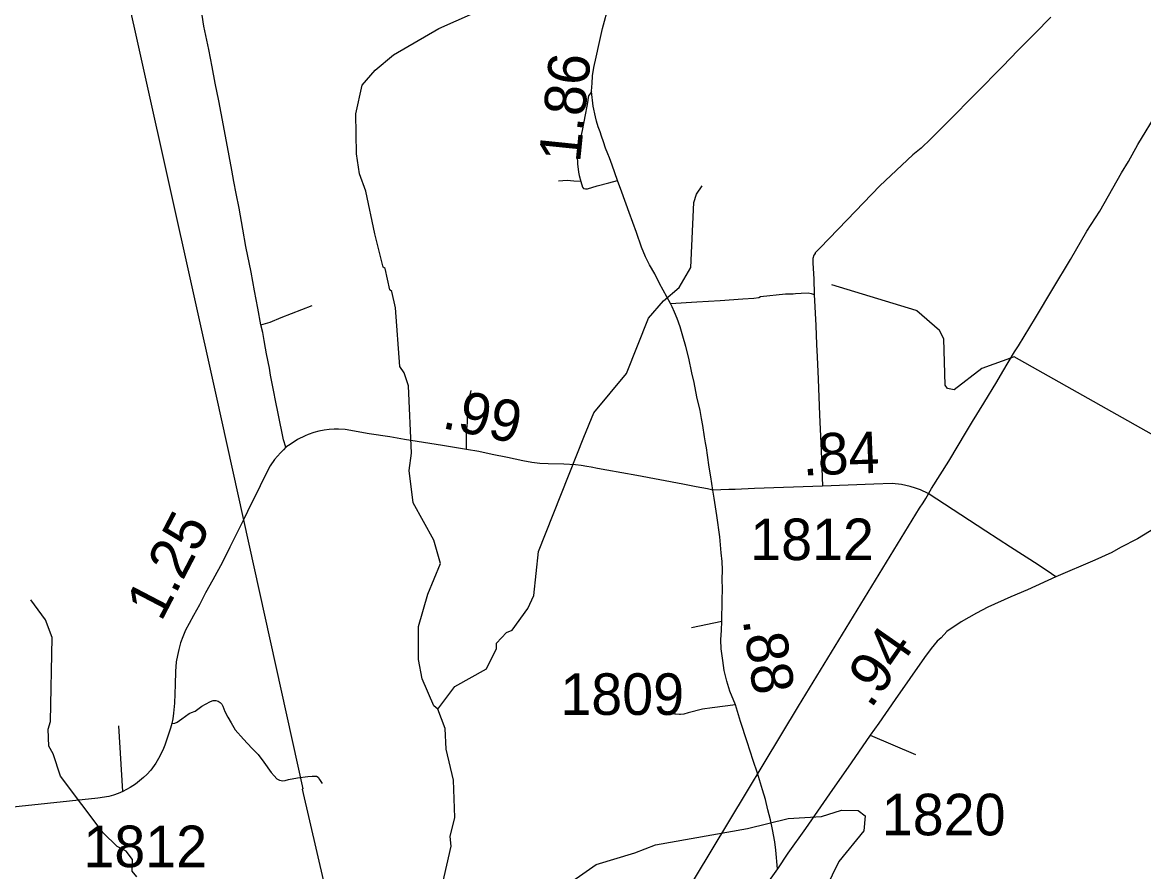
# Model space of a CAD drawing. Extents: x 2290615 to 2522933, y 819489 to 1012715.
# Drawn here: x 2469608 to 2483088, y 839929 to 850139 of the extents above; entities that cross this region are included whole.
import ezdxf

# ---------------------------------------------------------------- set-up
doc = ezdxf.new("R2010")
doc.units = 0
for name, color, linetype in [('Exist Hydrographic Creek Single Shore', 7, 'Continuous'), ('Exist Hydrographic Misc Water Feature', 7, 'Continuous'), ('Exist Road Non-System Type 51', 7, 'Continuous'), ('Exist Road Secondary Mileage Hundredths English Label', 7, 'Continuous'), ('Exist Road Secondary Type 51 Attributed', 7, 'Continuous'), ('Exist Road Secondary Type 51 Number Label', 7, 'Continuous'), ('Exist Utilities Electrical Transmission Line', 7, 'Continuous')]:
    doc.layers.add(name, color=color, linetype=linetype)

msp = doc.modelspace()

# ---------------------------------------------------------------- linework, layer by layer
at = {"layer": 'Exist Hydrographic Creek Single Shore'}
for points in [[(2474603, 841883), (2474553, 841923), (2474414, 842246), (2474369, 842480), (2474371, 842878), (2474481, 843263), (2474634, 843634), (2474554, 843916), (2474306, 844362), (2474258, 844751), (2474288, 844962), (2474250, 845768), (2474198, 845927), (2474147, 846001), (2474094, 846707), (2474049, 846906), (2474024, 846925), (2473970, 847182), (2473945, 847197), (2473846, 847597), (2473738, 848111), (2473660, 848318), (2473623, 848560), (2473615, 849042), (2473693, 849383), (2473849, 849564), (2474071, 849750), (2474616, 850068), (2476072, 850715)], [(2474871, 838121), (2474812, 838129), (2474761, 838202), (2474767, 838344), (2474864, 838577), (2474691, 838951), (2474594, 839276), (2474607, 839549), (2474762, 840234), (2474752, 840352), (2474807, 840578), (2474792, 841027), (2474702, 841401), (2474690, 841650), (2474603, 841883)]]:
    msp.add_lwpolyline(points, dxfattribs=at)
at = {"layer": 'Exist Hydrographic Misc Water Feature'}
for points in [[(2474603, 841883), (2474807, 842154), (2475187, 842366), (2475308, 842611), (2475307, 842676), (2475430, 842803), (2475496, 842832), (2475684, 843092), (2475756, 843249), (2475815, 843777), (2476360, 845152), (2476480, 845446), (2476873, 845918), (2477137, 846582), (2477317, 846793), (2477506, 846952), (2477644, 847191), (2477682, 847973), (2477714, 848073), (2477779, 848174)], [(2480364, 846671), (2480354, 846674), (2479339, 846984)], [(2483946, 844759), (2481531, 846118), (2481142, 845977), (2480813, 845721), (2480729, 845737), (2480704, 845779), (2480686, 846336), (2480634, 846436), (2480364, 846671)], [(2470985, 839867), (2470926, 839934), (2470932, 840075), (2470855, 840174), (2470746, 840231), (2470577, 840395), (2470066, 841077), (2469979, 841343), (2469927, 841436), (2469916, 841642), (2469947, 841735), (2469965, 842744), (2469887, 842957), (2469708, 843196)], [(2474871, 838121), (2474967, 838381), (2475048, 838523), (2475361, 838719), (2475593, 838791), (2475683, 838933), (2475834, 839395), (2475964, 839614), (2476054, 839696), (2476508, 840014), (2476972, 840154), (2477220, 840249), (2478326, 840449), (2478815, 840567), (2479215, 840590), (2479455, 840669), (2479655, 840664), (2479740, 840598), (2479726, 840421), (2479423, 840050), (2479262, 839722), (2479223, 839530), (2479235, 839347), (2479490, 839019)]]:
    msp.add_lwpolyline(points, dxfattribs=at)
at = {"layer": 'Exist Road Non-System Type 51'}
for p, q in [((2478016, 842936), (2477653, 842861)), ((2478016, 842936), (2477653, 842861)), ((2470817, 840894), (2470766, 841683)), ((2470817, 840894), (2470766, 841683)), ((2479803, 841570), (2480348, 841336)), ((2479803, 841570), (2480348, 841336))]:
    msp.add_line(p, q, dxfattribs=at)
for points in [[(2481973, 850204), (2481782, 850008), (2481578, 849802), (2481395, 849614), (2481284, 849500), (2481183, 849396), (2480993, 849205), (2480818, 849029), (2480642, 848850), (2480532, 848740), (2480413, 848627), (2480314, 848549), (2479916, 848173), (2479524, 847767), (2479197, 847426), (2479140, 847370), (2479139, 847360), (2479122, 847339), (2479111, 847299), (2479112, 847245), (2479123, 847055), (2479126, 846867)], [(2476452, 849309), (2476437, 849289), (2476416, 849258), (2476409, 849235), (2476404, 849177), (2476395, 849133), (2476373, 849027), (2476338, 848839), (2476314, 848730), (2476289, 848635), (2476279, 848536), (2476282, 848438), (2476293, 848338), (2476304, 848298), (2476321, 848228)], [(2476321, 848228), (2476239, 848231), (2476159, 848238), (2476105, 848235), (2476055, 848232)], [(2476321, 848228), (2476342, 848159), (2476353, 848144), (2476380, 848138), (2476404, 848140), (2476518, 848175), (2476657, 848209), (2476764, 848237)], [(2476321, 848228), (2476342, 848159), (2476353, 848144), (2476380, 848138), (2476404, 848140), (2476518, 848175), (2476657, 848209), (2476764, 848237)], [(2477400, 846761), (2477718, 846778), (2477998, 846796), (2478270, 846815), (2478404, 846823), (2478463, 846833), (2478482, 846842), (2478783, 846876), (2478811, 846877), (2478877, 846875), (2478903, 846880), (2478971, 846885), (2479057, 846887), (2479093, 846881), (2479126, 846867)], [(2479126, 846867), (2479146, 846495), (2479154, 846267), (2479162, 846117), (2479177, 845848), (2479190, 845422), (2479210, 844994), (2479229, 844565)], [(2479126, 846867), (2479146, 846495), (2479154, 846267), (2479162, 846117), (2479177, 845848), (2479190, 845422), (2479210, 844994), (2479229, 844565)], [(2472474, 846505), (2472587, 846537), (2472717, 846593), (2472845, 846641), (2473092, 846737)], [(2472474, 846505), (2472587, 846537), (2472717, 846593), (2472845, 846641), (2473092, 846737)], [(2474947, 845006), (2474949, 845090), (2474949, 845186), (2474953, 845248), (2474958, 845329), (2474961, 845383), (2474964, 845469), (2474984, 845613), (2474993, 845661), (2475004, 845713)], [(2471403, 841710), (2471441, 841712), (2471468, 841726), (2471525, 841767), (2471614, 841830), (2471642, 841843), (2471686, 841856), (2471767, 841917), (2471809, 841944), (2471870, 841974), (2471902, 841985), (2471934, 841985), (2471963, 841977), (2471986, 841962), (2472005, 841941), (2472017, 841918), (2472042, 841855), (2472077, 841787), (2472116, 841716), (2472167, 841635), (2472265, 841522), (2472368, 841414), (2472441, 841337), (2472512, 841246), (2472600, 841121), (2472634, 841081), (2472665, 841046), (2472699, 841030), (2472740, 841019), (2472765, 841023), (2472809, 841036), (2472915, 841056), (2473041, 841073), (2473093, 841078), (2473117, 841076), (2473143, 841076), (2473163, 841065), (2473181, 841037), (2473212, 840987)], [(2478180, 841934), (2477901, 841900), (2477784, 841883), (2477612, 841836), (2477559, 841821), (2477521, 841819), (2477507, 841818), (2477465, 841822), (2477454, 841823), (2477407, 841825), (2477379, 841823), (2477346, 841810)]]:
    msp.add_lwpolyline(points, dxfattribs=at)
at = {"layer": 'Exist Road Secondary Type 51 Attributed'}
for points in [[(2477909, 844517), (2477884, 844677), (2477866, 844793), (2477845, 844936), (2477832, 845025), (2477823, 845083), (2477811, 845155), (2477789, 845293), (2477772, 845378), (2477756, 845475), (2477718, 845636), (2477685, 845811), (2477657, 845927), (2477619, 846103), (2477584, 846242), (2477550, 846365), (2477517, 846478), (2477481, 846578), (2477448, 846654), (2477419, 846720), (2477400, 846761), (2477267, 847001), (2477210, 847117), (2477149, 847223), (2477101, 847322), (2477052, 847437), (2476991, 847614), (2476904, 847855), (2476816, 848098), (2476764, 848237), (2476698, 848422), (2476666, 848512), (2476645, 848560), (2476619, 848626), (2476595, 848705), (2476570, 848772), (2476553, 848824), (2476532, 848885), (2476511, 848951), (2476497, 849004), (2476470, 849133), (2476452, 849309), (2476455, 849363), (2476458, 849406), (2476464, 849497), (2476477, 849598), (2476505, 849723), (2476544, 849886), (2476583, 850068), (2476658, 850345)], [(2472774, 845031), (2472747, 845120), (2472684, 845438), (2472650, 845595), (2472630, 845697), (2472612, 845799), (2472591, 845899), (2472578, 845983), (2472543, 846155), (2472530, 846224), (2472515, 846313), (2472499, 846411), (2472474, 846505), (2472439, 846704), (2472399, 846913), (2472357, 847136), (2472296, 847445), (2472259, 847654), (2472213, 847907), (2472177, 848081), (2472150, 848227), (2472124, 848364), (2472095, 848536), (2472049, 848772), (2471996, 849048), (2471968, 849196), (2471925, 849411), (2471890, 849606), (2471848, 849813), (2471791, 850095), (2471769, 850227)], [(2477909, 844517), (2477847, 844530), (2477710, 844556), (2477548, 844587), (2477273, 844641), (2476997, 844690), (2476636, 844754), (2476523, 844776), (2476447, 844790), (2476395, 844801), (2476327, 844811), (2476257, 844819), (2476116, 844828), (2475931, 844833), (2475831, 844834), (2475731, 844849), (2475626, 844868), (2475439, 844907), (2475257, 844945), (2475094, 844980), (2474947, 845006), (2474659, 845052), (2474203, 845125), (2474026, 845157), (2473776, 845194), (2473489, 845244), (2473407, 845248), (2473355, 845249), (2473297, 845243), (2473234, 845237), (2473173, 845224), (2473112, 845207), (2473044, 845185), (2473006, 845169), (2472915, 845125), (2472838, 845074), (2472774, 845031)], [(2472774, 845031), (2472746, 844999), (2472710, 844965), (2472639, 844885), (2472586, 844809), (2472518, 844674), (2472414, 844460), (2472361, 844359), (2472266, 844160), (2472103, 843830), (2472015, 843650), (2471899, 843436), (2471811, 843282), (2471736, 843138), (2471665, 843008), (2471612, 842914), (2471570, 842831), (2471535, 842751), (2471508, 842678), (2471488, 842600), (2471471, 842528), (2471458, 842451), (2471450, 842335), (2471443, 842179), (2471436, 841955), (2471425, 841833), (2471417, 841767), (2471403, 841710), (2471387, 841653), (2471362, 841571), (2471321, 841451), (2471305, 841410), (2471261, 841318), (2471212, 841232), (2471151, 841148), (2471105, 841098), (2471063, 841061), (2471016, 841020), (2470969, 840981), (2470905, 840940), (2470861, 840915), (2470817, 840894), (2470761, 840867), (2470703, 840848), (2470647, 840832), (2470513, 840810), (2468960, 840646)], [(2482035, 843473), (2481982, 843509), (2481820, 843619), (2481488, 843830), (2481190, 844022), (2480497, 844475), (2480408, 844519), (2480347, 844539), (2480282, 844560), (2480176, 844583), (2480067, 844594), (2479847, 844587), (2479229, 844565), (2478412, 844534), (2478177, 844524), (2478100, 844523), (2477909, 844517)], [(2478688, 839964), (2478665, 840187), (2478654, 840285), (2478628, 840435), (2478604, 840553), (2478572, 840672), (2478543, 840794), (2478505, 840911), (2478447, 841113), (2478394, 841264), (2478323, 841490), (2478240, 841735), (2478180, 841934), (2478115, 842097), (2478077, 842217), (2478045, 842348), (2478028, 842469), (2478009, 842608), (2478007, 842716), (2478012, 842832), (2478016, 842936), (2478023, 843194), (2478027, 843327), (2478022, 843442), (2478024, 843558), (2478023, 843656), (2478010, 843763), (2477994, 843954), (2477956, 844212), (2477924, 844418), (2477909, 844517)], [(2483324, 844117), (2483017, 843931), (2482811, 843825), (2482705, 843767), (2482503, 843673), (2482035, 843473)], [(2482035, 843473), (2481692, 843317), (2481492, 843232), (2481215, 843108), (2481078, 843035), (2480895, 842932), (2480723, 842815), (2480655, 842740), (2480607, 842699), (2480533, 842613), (2480455, 842504), (2480102, 841999), (2479904, 841714), (2479803, 841570), (2479574, 841237), (2479311, 840864), (2479025, 840447), (2478813, 840151), (2478688, 839964)], [(2478688, 839964), (2478516, 839722)]]:
    msp.add_lwpolyline(points, dxfattribs=at)
at = {"layer": 'Exist Utilities Electrical Transmission Line'}
for points in [[(2468286, 862188), (2469155, 858260), (2469151, 858256), (2469754, 855498), (2469754, 855490), (2470800, 850765), (2471939, 845647), (2471939, 845645), (2472979, 840924), (2472973, 840920), (2473601, 838204), (2474095, 835862), (2474346, 834684), (2474406, 834419), (2474465, 834134), (2474489, 834023), (2474521, 833869), (2474553, 833758), (2474591, 833658), (2474634, 833561), (2474678, 833476)], [(2477074, 838823), (2477900, 840193), (2478940, 841918), (2480393, 844298), (2480439, 844363), (2480469, 844416), (2480540, 844535), (2480746, 844863), (2480958, 845219), (2481031, 845341), (2481168, 845562), (2481325, 845818), (2481397, 845944), (2481537, 846178), (2481584, 846250), (2481787, 846586), (2481997, 846936), (2482208, 847289), (2482407, 847628), (2482563, 847871), (2482822, 848330), (2482906, 848466), (2483021, 848672), (2483262, 849074)]]:
    msp.add_lwpolyline(points, dxfattribs=at)

# ---------------------------------------------------------------- texts
at = {"layer": 'Exist Road Secondary Mileage Hundredths English Label'}
for s, rotation, p in [('1.86', 84.176, (2476312, 848445)), ('.99', 348.0486, (2474639, 845265)), ('.84', 2.0364, (2478992, 844691)), ('1.25', 62.4622, (2471276, 842923)), ('.88', 278.2534, (2478268, 842956)), ('.94', 55.0503, (2479810, 841878))]:
    msp.add_text(s, height=500, rotation=rotation, dxfattribs=at).set_placement(p)
at = {"layer": 'Exist Road Secondary Type 51 Number Label'}
for s, p in [('1812', (2478359, 843674)), ('1809', (2476076, 841813)), ('1820', (2479941, 840365)), ('1812', (2470341, 839982))]:
    msp.add_text(s, height=500, rotation=360, dxfattribs=at).set_placement(p)

doc.saveas('drawing.dxf')
